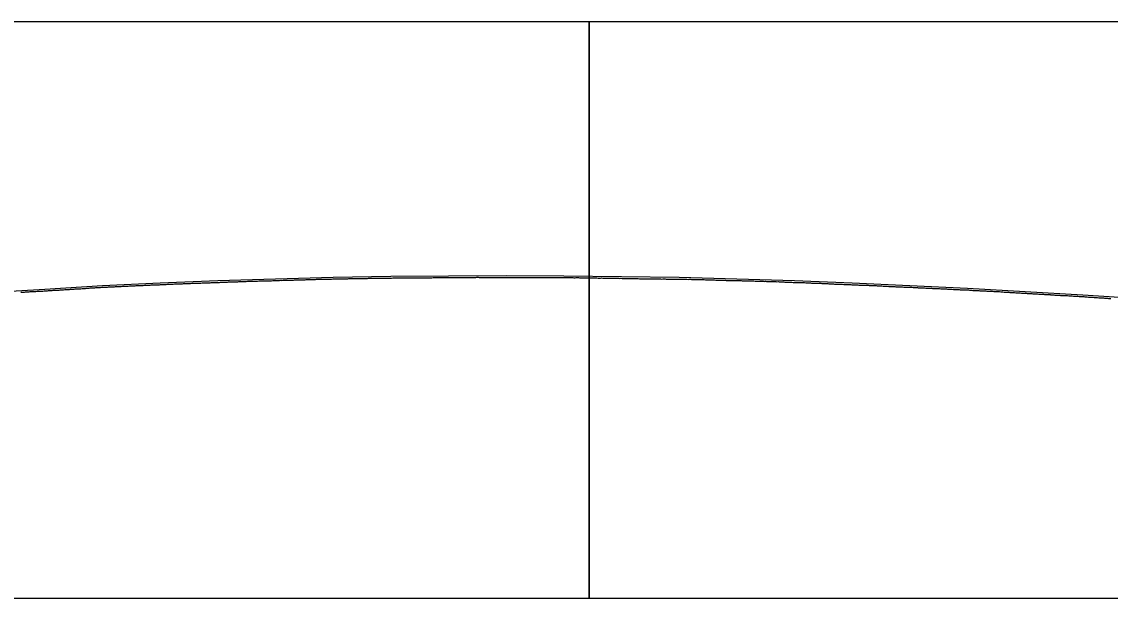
# Model space of a CAD drawing. Extents: x 2898 to 49495, y -15038 to -13538.
# Drawn here: x 27983 to 28927, y -14538 to -14038 of the extents above; entities that cross this region are included whole.
import ezdxf

# ---------------------------------------------------------------- set-up
doc = ezdxf.new("R2010")
doc.units = 0
for name, color, linetype in [('RD_DDB_Profile_EX', 7, 'Continuous'), ('RD_DDB_Profile_PR', 7, 'Continuous'), ('RD_SHT_ShtClip', 7, 'Continuous')]:
    doc.layers.add(name, color=color, linetype=linetype)

msp = doc.modelspace()

# ---------------------------------------------------------------- linework, layer by layer
at = {"layer": 'RD_DDB_Profile_EX'}
for points in [[(28035.81, -14269.91), (28036.8, -14269.86), (28037.8, -14269.8), (28038.81, -14269.75), (28039.8, -14269.62), (28040.8, -14269.56), (28041.81, -14269.51), (28042.81, -14269.37), (28043.8, -14269.32), (28044.8, -14269.27), (28045.81, -14269.18), (28046.8, -14269.13), (28047.8, -14269.03), (28048.81, -14268.98), (28049.8, -14268.92), (28050.8, -14268.87), (28051.8, -14268.82), (28052.81, -14268.73), (28053.8, -14268.68), (28054.8, -14268.67), (28055.81, -14268.63), (28056.8, -14268.62), (28057.8, -14268.57), (28058.81, -14268.47), (28059.8, -14268.47), (28060.8, -14268.37), (28061.8, -14268.32), (28062.8, -14268.28), (28063.8, -14268.27), (28064.81, -14268.22), (28065.81, -14268.17), (28066.8, -14268.12), (28067.8, -14268.07), (28068.8, -14267.97), (28069.8, -14267.97), (28070.8, -14267.91), (28071.81, -14267.82), (28072.8, -14267.77), (28073.8, -14267.72), (28074.8, -14267.72), (28075.8, -14267.67), (28076.8, -14267.62), (28077.8, -14267.62), (28078.81, -14267.56), (28079.8, -14267.47), (28080.8, -14267.42), (28081.81, -14267.41), (28082.8, -14267.31), (28083.8, -14267.31), (28084.8, -14267.27), (28085.8, -14267.22), (28086.8, -14267.17), (28087.8, -14267.12), (28088.81, -14267.11), (28089.8, -14267.06), (28090.8, -14267.01), (28091.8, -14266.96), (28092.8, -14266.96), (28093.8, -14266.9), (28094.8, -14266.81), (28095.8, -14266.76), (28096.8, -14266.71), (28097.8, -14266.66), (28098.8, -14266.66), (28099.8, -14266.66), (28100.8, -14266.61), (28101.8, -14266.56), (28102.8, -14266.51), (28103.8, -14266.46), (28104.8, -14266.46), (28105.8, -14266.36), (28106.8, -14266.27), (28107.8, -14266.27), (28108.8, -14266.22), (28109.81, -14266.17), (28110.8, -14266.17), (28111.8, -14266.12), (28112.8, -14266.07), (28113.8, -14266.02), (28114.8, -14265.93), (28115.8, -14265.88), (28116.8, -14265.88), (28117.8, -14265.83), (28118.8, -14265.78), (28119.8, -14265.74), (28120.81, -14265.69), (28121.8, -14265.64), (28122.8, -14265.64), (28123.8, -14265.59), (28124.8, -14265.54), (28125.81, -14265.49), (28126.81, -14265.45), (28127.8, -14265.41), (28128.8, -14265.36), (28129.8, -14265.36), (28130.8, -14265.31), (28131.8, -14265.26), (28132.8, -14265.25), (28133.8, -14265.16), (28134.8, -14265.16), (28135.8, -14265.16)], [(28135.8, -14265.16), (28136.8, -14265.11), (28137.81, -14265.06), (28138.8, -14265.05), (28139.8, -14264.96), (28140.8, -14264.96), (28141.8, -14264.92), (28142.81, -14264.88), (28143.8, -14264.87), (28144.8, -14264.78), (28145.8, -14264.77), (28146.8, -14264.76), (28147.8, -14264.71), (28148.8, -14264.67), (28149.8, -14264.67), (28150.8, -14264.62), (28151.8, -14264.57), (28152.8, -14264.52), (28153.8, -14264.47), (28154.81, -14264.47), (28155.8, -14264.42), (28156.8, -14264.42), (28157.8, -14264.38), (28158.8, -14264.33), (28159.8, -14264.28), (28160.81, -14264.28), (28161.8, -14264.23), (28162.8, -14264.18), (28163.8, -14264.14), (28164.8, -14264.09), (28165.81, -14264.04), (28166.8, -14264.03), (28167.8, -14263.99), (28168.8, -14263.99), (28169.8, -14263.94), (28170.81, -14263.93), (28171.81, -14263.88), (28172.8, -14263.79), (28173.8, -14263.79), (28174.8, -14263.75), (28175.8, -14263.74), (28177.07, -14263.73), (28178.07, -14263.68), (28179.08, -14263.59), (28179.96, -14263.59), (28181.08, -14263.58), (28181.96, -14263.54), (28183.08, -14263.49), (28183.96, -14263.49), (28185.08, -14263.44), (28186.08, -14263.38), (28187.08, -14263.34), (28187.96, -14263.34), (28189.08, -14263.29), (28190.08, -14263.23), (28191.08, -14263.24), (28192.08, -14263.23), (28193.08, -14263.18), (28194.09, -14263.18), (28194.96, -14263.14), (28196.08, -14263.08), (28197.08, -14263.07), (28197.96, -14263.08), (28199.08, -14263.03), (28199.96, -14263.03), (28201.09, -14263.02), (28201.96, -14263.02), (28203.08, -14262.97), (28203.96, -14262.92), (28205.09, -14262.87), (28205.96, -14262.83), (28206.96, -14262.78), (28208.08, -14262.73), (28209.08, -14262.74), (28210.08, -14262.68), (28211.09, -14262.68), (28212.09, -14262.64), (28212.96, -14262.6), (28214.08, -14262.56), (28215.09, -14262.52), (28216.09, -14262.51), (28217.09, -14262.49), (28217.96, -14262.49), (28219.09, -14262.46), (28219.96, -14262.42), (28221.09, -14262.36), (28221.96, -14262.4), (28223.09, -14262.38), (28223.96, -14262.29), (28224.96, -14262.26), (28225.96, -14262.26), (28226.96, -14262.22), (28227.96, -14262.21), (28229.09, -14262.16), (28230.09, -14262.11), (28230.96, -14262.07), (28232.09, -14262.02), (28233.09, -14262.02), (28233.96, -14262.02), (28234.96, -14261.97), (28236.09, -14261.92)], [(28236.09, -14261.92), (28236.96, -14261.92), (28238.09, -14261.91), (28239.09, -14261.82), (28239.96, -14261.82), (28241.09, -14261.86), (28242.09, -14261.8), (28242.96, -14261.76), (28244.09, -14261.71), (28245.09, -14261.72), (28245.96, -14261.72), (28247.09, -14261.73), (28248.09, -14261.63), (28249.08, -14261.67), (28250.09, -14261.66), (28251.09, -14261.62), (28252.09, -14261.62), (28253.09, -14261.56), (28254.09, -14261.52), (28255.09, -14261.46), (28255.96, -14261.46), (28257.09, -14261.48), (28258.09, -14261.43), (28258.96, -14261.43), (28260.09, -14261.41), (28261.09, -14261.4), (28262.09, -14261.39), (28263.08, -14261.34), (28264.09, -14261.34), (28265.09, -14261.34), (28266.09, -14261.33), (28267.09, -14261.23), (28268.09, -14261.24), (28269.09, -14261.23), (28270.09, -14261.18), (28271.09, -14261.18), (28272.09, -14261.18), (28273.09, -14261.18), (28274.09, -14261.23), (28275.1, -14261.23), (28276.1, -14261.12), (28277.09, -14261.07), (28278.09, -14261.06), (28279.09, -14261.06), (28280.1, -14261.06), (28281.09, -14261.09), (28282.09, -14261.05), (28283.09, -14261), (28284.1, -14260.96), (28285.1, -14260.96), (28286.09, -14260.96), (28287.1, -14260.99), (28288.1, -14260.95), (28289.1, -14260.94), (28289.96, -14260.94), (28291.09, -14260.93), (28292.1, -14260.94), (28293.1, -14260.89), (28293.96, -14260.85), (28295.09, -14260.84), (28296.1, -14260.88), (28297.1, -14260.83), (28298.1, -14260.83), (28298.96, -14260.79), (28300.1, -14260.75), (28301.1, -14260.76), (28302.1, -14260.75), (28303.1, -14260.76), (28304.1, -14260.72), (28305.1, -14260.7), (28306.1, -14260.65), (28306.96, -14260.65), (28308.1, -14260.65), (28309.1, -14260.65), (28309.96, -14260.61), (28311.1, -14260.59), (28312.1, -14260.55), (28313.1, -14260.56), (28314.1, -14260.51), (28315.1, -14260.47), (28315.96, -14260.51), (28317.1, -14260.52), (28318.1, -14260.52), (28318.96, -14260.52), (28320.1, -14260.47), (28321.1, -14260.51), (28322.1, -14260.52), (28323.1, -14260.53), (28324.1, -14260.54), (28324.96, -14260.58), (28326.1, -14260.53), (28327.1, -14260.53), (28328.1, -14260.49), (28328.96, -14260.49), (28330.11, -14260.49), (28331.1, -14260.49), (28332.1, -14260.49), (28333.1, -14260.45), (28333.95, -14260.45), (28335.1, -14260.46), (28336.1, -14260.43)], [(28336.1, -14260.43), (28337.1, -14260.44), (28338.1, -14260.43), (28338.96, -14260.43), (28340.1, -14260.39), (28340.96, -14260.39), (28342.1, -14260.37), (28343.11, -14260.37), (28344.1, -14260.37), (28345.1, -14260.32), (28346.11, -14260.37), (28347.1, -14260.37), (28348.1, -14260.32), (28348.96, -14260.32), (28350.1, -14260.32), (28351.1, -14260.36), (28352.1, -14260.36), (28353.1, -14260.3), (28353.96, -14260.3), (28355.11, -14260.3), (28356.1, -14260.3), (28357.1, -14260.3), (28358.1, -14260.27), (28358.96, -14260.27), (28360.1, -14260.27), (28361.11, -14260.22), (28362.11, -14260.28), (28363.1, -14260.28), (28364.1, -14260.23), (28365.11, -14260.21), (28366.1, -14260.17), (28367.1, -14260.17), (28368.11, -14260.18), (28368.95, -14260.22), (28370.1, -14260.22), (28371.11, -14260.23), (28372.1, -14260.24), (28373.1, -14260.23), (28373.96, -14260.23), (28375.11, -14260.23), (28376.1, -14260.18), (28377.11, -14260.18), (28378.11, -14260.13), (28379.1, -14260.13), (28380.11, -14260.19), (28381.11, -14260.23), (28382.1, -14260.17), (28383.1, -14260.23), (28384.11, -14260.18), (28385.1, -14260.18), (28386.11, -14260.21), (28387.11, -14260.21), (28388.11, -14260.17), (28389.1, -14260.17), (28390.11, -14260.2), (28391.11, -14260.2), (28392.11, -14260.21), (28393.11, -14260.16), (28394.11, -14260.2), (28395.11, -14260.24), (28396.11, -14260.23), (28397.11, -14260.23), (28398.1, -14260.23), (28399.11, -14260.23), (28400.11, -14260.23), (28401.11, -14260.24), (28402.11, -14260.24), (28403.11, -14260.26), (28404.11, -14260.25), (28405.11, -14260.26), (28406.11, -14260.21), (28407.11, -14260.21), (28408.11, -14260.24), (28409.12, -14260.28), (28410.11, -14260.25), (28411.11, -14260.26), (28412.11, -14260.25), (28413.12, -14260.26), (28414.12, -14260.22), (28415.12, -14260.2), (28416.11, -14260.26), (28417.12, -14260.18), (28418.11, -14260.18), (28419.11, -14260.23), (28420.12, -14260.23), (28421.12, -14260.22), (28422.11, -14260.2), (28423.12, -14260.22), (28424.12, -14260.28), (28425.12, -14260.27), (28426.12, -14260.27), (28427.12, -14260.27), (28428.12, -14260.31), (28429.12, -14260.28), (28430.12, -14260.23), (28431.12, -14260.23), (28432.12, -14260.31), (28432.96, -14260.31), (28434.12, -14260.33), (28435.12, -14260.32), (28436.12, -14260.3)], [(28436.12, -14260.3), (28437.12, -14260.29), (28438.13, -14260.3), (28439.12, -14260.25), (28440.12, -14260.24), (28440.96, -14260.24), (28442.13, -14260.25), (28443.12, -14260.25), (28444.12, -14260.29), (28445.13, -14260.33), (28445.95, -14260.29), (28447.13, -14260.33), (28447.96, -14260.33), (28449.12, -14260.33), (28450.12, -14260.32), (28450.96, -14260.32), (28452.12, -14260.34), (28453.12, -14260.29), (28454.13, -14260.33), (28454.96, -14260.33), (28456.12, -14260.39), (28456.96, -14260.39), (28457.96, -14260.37), (28459.12, -14260.42), (28460.12, -14260.42), (28461.13, -14260.42), (28461.95, -14260.47), (28463.13, -14260.46), (28464.13, -14260.42), (28464.96, -14260.42), (28466.12, -14260.41), (28467.13, -14260.45), (28467.96, -14260.45), (28468.96, -14260.49), (28470.13, -14260.53), (28471.13, -14260.5), (28472.12, -14260.51), (28473.12, -14260.51), (28474.13, -14260.55), (28475.12, -14260.59), (28476.13, -14260.59), (28477.13, -14260.59), (28478.13, -14260.64), (28478.95, -14260.68), (28480.13, -14260.67), (28481.13, -14260.67), (28481.95, -14260.71), (28483.13, -14260.72), (28484.13, -14260.76), (28485.12, -14260.75), (28485.96, -14260.71), (28487.12, -14260.72), (28488.12, -14260.76), (28488.96, -14260.8), (28490.13, -14260.81), (28491.13, -14260.85), (28491.96, -14260.85), (28492.95, -14260.85), (28494.13, -14260.87), (28495.13, -14260.92), (28495.95, -14260.92), (28497.13, -14260.99), (28498.13, -14260.98), (28498.96, -14260.94), (28499.96, -14260.91), (28501.12, -14260.96), (28501.96, -14261), (28502.96, -14260.96), (28504.12, -14261.03), (28505.13, -14261.07), (28506.13, -14261.07), (28506.95, -14261.02), (28508.13, -14261.08), (28508.96, -14261.12), (28509.96, -14261.16), (28511.13, -14261.17), (28511.96, -14261.22), (28513.12, -14261.16), (28513.96, -14261.16), (28514.96, -14261.22), (28516.12, -14261.23), (28516.96, -14261.27), (28517.96, -14261.27), (28519.13, -14261.31), (28520.13, -14261.3), (28520.95, -14261.34), (28522.13, -14261.38), (28523.13, -14261.34), (28524.12, -14261.39), (28525.13, -14261.39), (28526.13, -14261.39), (28527.13, -14261.43), (28527.96, -14261.43), (28529.12, -14261.44), (28530.13, -14261.42), (28531.13, -14261.47), (28532.13, -14261.44), (28533.12, -14261.44), (28534.13, -14261.46), (28535.13, -14261.51), (28536.13, -14261.52)], [(28536.13, -14261.52), (28537.13, -14261.5), (28538.13, -14261.58), (28539.13, -14261.55), (28540.13, -14261.55), (28541.13, -14261.55), (28542.13, -14261.59), (28543.13, -14261.6), (28544.13, -14261.6), (28545.13, -14261.6), (28546.13, -14261.6), (28547.13, -14261.6), (28548.13, -14261.64), (28549.13, -14261.69), (28550.13, -14261.69), (28551.13, -14261.69), (28552.13, -14261.65), (28553.13, -14261.65), (28554.13, -14261.69), (28554.96, -14261.78), (28556.13, -14261.73), (28557.13, -14261.74), (28558.14, -14261.79), (28559.14, -14261.8), (28560.13, -14261.84), (28561.14, -14261.88), (28562.14, -14261.83), (28563.14, -14261.86), (28564.14, -14261.91), (28565.14, -14261.89), (28566.14, -14261.89), (28567.14, -14261.94), (28568.14, -14261.99), (28569.14, -14261.99), (28570.13, -14262), (28571.14, -14262.05), (28572.14, -14262.04), (28573.14, -14262.05), (28574.14, -14262.13), (28575.14, -14262.13), (28576.15, -14262.19), (28577.14, -14262.19), (28578.18, -14262.19), (28579.14, -14262.27), (28579.95, -14262.27), (28581.14, -14262.32), (28582.15, -14262.37), (28582.96, -14262.37), (28584.14, -14262.4), (28585.14, -14262.45), (28585.95, -14262.45), (28587.14, -14262.51), (28588.15, -14262.53), (28589.15, -14262.58), (28590.15, -14262.63), (28591.14, -14262.68), (28592.14, -14262.73), (28593.15, -14262.72), (28594.14, -14262.76), (28595.15, -14262.8), (28595.96, -14262.8), (28597.15, -14262.81), (28598.14, -14262.84), (28598.45, -14262.84), (28598.95, -14262.84), (28600.15, -14262.86), (28601.15, -14262.89), (28601.96, -14262.89), (28603.15, -14262.9), (28604.15, -14262.91), (28605.21, -14262.96), (28606.14, -14262.95), (28607.14, -14262.99), (28608.15, -14263.04), (28609.15, -14263.03), (28610.15, -14263.08), (28610.96, -14263.13), (28612.14, -14263.18), (28613.14, -14263.17), (28614.14, -14263.21), (28615.14, -14263.22), (28616.14, -14263.23), (28617.14, -14263.27), (28618.14, -14263.31), (28619.14, -14263.34), (28620.14, -14263.38), (28621.14, -14263.42), (28622.14, -14263.42), (28623.14, -14263.42), (28624.14, -14263.46), (28625.15, -14263.5), (28625.47, -14263.52), (28626.15, -14263.57), (28627.15, -14263.61), (28628.14, -14263.58), (28629.15, -14263.66), (28630.14, -14263.67), (28631.15, -14263.68), (28632.23, -14263.72), (28633.14, -14263.69), (28634.14, -14263.72)], [(28634.14, -14263.72), (28635.14, -14263.77), (28636.14, -14263.79), (28637.14, -14263.86), (28638.14, -14263.9), (28639.14, -14263.88), (28640.14, -14263.95), (28641.14, -14264.04), (28642.14, -14264.04), (28643.14, -14264.1), (28644.14, -14264.18), (28645.14, -14264.21), (28646.14, -14264.25), (28647.14, -14264.37), (28648.14, -14264.36), (28649.14, -14264.33), (28650.14, -14264.38), (28651.14, -14264.42), (28652.15, -14264.5), (28652.49, -14264.51), (28653.14, -14264.54), (28654.14, -14264.54), (28655.14, -14264.58), (28656.14, -14264.66), (28657.14, -14264.67), (28658.14, -14264.72), (28659.25, -14264.75), (28660.14, -14264.74), (28661.14, -14264.69), (28662.14, -14264.74), (28663.14, -14264.83), (28664.14, -14264.89), (28665.14, -14264.94), (28666.14, -14264.98), (28667.14, -14264.97), (28668.14, -14265.05), (28669.14, -14265.05), (28670.14, -14265.1), (28671.14, -14265.14), (28672.13, -14265.19), (28673.14, -14265.22), (28674.14, -14265.29), (28675.13, -14265.33), (28676.14, -14265.29), (28677.14, -14265.44), (28678.14, -14265.5), (28679.14, -14265.51), (28679.51, -14265.53), (28680.13, -14265.54), (28681.13, -14265.54), (28682.14, -14265.58), (28683.13, -14265.63), (28684.13, -14265.71), (28685.13, -14265.8), (28686.27, -14265.81), (28687.13, -14265.85), (28688.13, -14265.92), (28689.13, -14265.98), (28690.14, -14265.98), (28691.13, -14265.98), (28692.13, -14266.04), (28693.13, -14266.05), (28694.14, -14266.1), (28695.13, -14266.19), (28696.13, -14266.25), (28697.13, -14266.3), (28698.14, -14266.34), (28699.14, -14266.42), (28700.13, -14266.41), (28701.14, -14266.44), (28702.14, -14266.47), (28703.14, -14266.53), (28704.13, -14266.57), (28705.14, -14266.57), (28706.14, -14266.66), (28706.54, -14266.67), (28707.14, -14266.72), (28708.14, -14266.74), (28709.13, -14266.79), (28710.14, -14266.83), (28711.14, -14266.86), (28712.14, -14266.86), (28713.29, -14266.88), (28714.13, -14266.94), (28715.14, -14267.02), (28716.14, -14267.06), (28717.13, -14267.06), (28718.13, -14267.14), (28719.14, -14267.2), (28720.14, -14267.21), (28721.14, -14267.22), (28722.13, -14267.31), (28723.13, -14267.35), (28724.14, -14267.33), (28725.14, -14267.42), (28726.13, -14267.47), (28727.14, -14267.51), (28728.14, -14267.59), (28729.14, -14267.64), (28730.14, -14267.7), (28731.13, -14267.74)], [(27982.81, -14273.12), (27983.81, -14272.98), (27984.81, -14272.93), (27985.8, -14272.92), (27986.81, -14272.83), (27987.81, -14272.83), (27988.81, -14272.73), (27989.81, -14272.63), (27990.8, -14272.49), (27991.81, -14272.49), (27992.81, -14272.49), (27993.81, -14272.39), (27994.8, -14272.38), (27995.8, -14272.29), (27996.81, -14272.24), (27997.81, -14272.19), (27998.8, -14272.1), (27999.81, -14272.04), (28000.81, -14272.04), (28001.81, -14271.99), (28002.8, -14271.94), (28003.81, -14271.85), (28004.81, -14271.8), (28005.81, -14271.74), (28006.8, -14271.69), (28007.8, -14271.64), (28008.81, -14271.59), (28009.81, -14271.5), (28010.8, -14271.4), (28011.8, -14271.39), (28012.8, -14271.29), (28013.81, -14271.24), (28014.8, -14271.24), (28015.8, -14271.19), (28016.8, -14271.09), (28017.81, -14270.95), (28018.81, -14270.9), (28019.8, -14270.85), (28020.81, -14270.8), (28021.81, -14270.75), (28022.81, -14270.7), (28023.8, -14270.6), (28024.81, -14270.56), (28025.81, -14270.5), (28026.8, -14270.44), (28027.8, -14270.35), (28028.8, -14270.3), (28029.81, -14270.25), (28030.8, -14270.2), (28031.81, -14270.15), (28032.81, -14270.11), (28033.8, -14270.05), (28034.8, -14270), (28035.81, -14269.91)], [(28731.13, -14267.74), (28732.14, -14267.8), (28733.14, -14267.9), (28733.56, -14267.9), (28734.14, -14267.9), (28735.13, -14267.94), (28736.13, -14267.99), (28737.14, -14268.04), (28738.14, -14268.11), (28739.13, -14268.11), (28740.31, -14268.18), (28741.14, -14268.28), (28742.13, -14268.32), (28743.13, -14268.33), (28744.13, -14268.33), (28745.13, -14268.37), (28746.13, -14268.44), (28747.13, -14268.49), (28748.13, -14268.52), (28749.14, -14268.58), (28750.13, -14268.64), (28751.13, -14268.64), (28752.13, -14268.65), (28753.12, -14268.75), (28754.13, -14268.75), (28755.13, -14268.76), (28756.13, -14268.81), (28757.12, -14268.9), (28758.12, -14268.94), (28759.13, -14268.99), (28760.12, -14269.04), (28760.58, -14269.11), (28761.12, -14269.18), (28762.13, -14269.19), (28763.13, -14269.23), (28764.12, -14269.27), (28765.12, -14269.33), (28766.12, -14269.38), (28767.33, -14269.44), (28768.12, -14269.48), (28769.12, -14269.53), (28770.12, -14269.54), (28771.12, -14269.59), (28772.12, -14269.64), (28773.12, -14269.69), (28774.12, -14269.69), (28775.11, -14269.79), (28776.12, -14269.8), (28777.12, -14269.85), (28778.11, -14269.91), (28779.11, -14269.96), (28780.11, -14270.01), (28781.11, -14270.05), (28782.11, -14270.07), (28783.11, -14270.11), (28784.11, -14270.2), (28785.12, -14270.24), (28786.11, -14270.3), (28787.12, -14270.34), (28787.6, -14270.36), (28788.11, -14270.38), (28789.12, -14270.44), (28790.11, -14270.53), (28791.12, -14270.63), (28792.11, -14270.63), (28793.12, -14270.68), (28794.36, -14270.73), (28795.12, -14270.73), (28796.11, -14270.81), (28797.12, -14270.87), (28798.11, -14270.91), (28799.12, -14270.96), (28800.11, -14270.98), (28801.12, -14271.06), (28802.11, -14271.1), (28803.12, -14271.07), (28804.11, -14271.11), (28805.12, -14271.21), (28806.11, -14271.35), (28807.12, -14271.4), (28808.11, -14271.41), (28809.12, -14271.46), (28810.11, -14271.51), (28811.12, -14271.56), (28812.11, -14271.56), (28813.12, -14271.61), (28814.11, -14271.72), (28814.62, -14271.74), (28815.12, -14271.78), (28816.11, -14271.83), (28817.12, -14271.92), (28818.11, -14271.92), (28819.12, -14271.97), (28820.11, -14272.04), (28821.38, -14272.05), (28822.11, -14272.04), (28823.12, -14272.1), (28824.11, -14272.19), (28825.12, -14272.24), (28826.11, -14272.3), (28827.12, -14272.35)], [(28827.12, -14272.35), (28828.13, -14272.4), (28829.12, -14272.45), (28830.11, -14272.49), (28831.11, -14272.54), (28832.11, -14272.63), (28833.11, -14272.69), (28834.11, -14272.83), (28835.11, -14272.89), (28836.11, -14272.95), (28837.11, -14272.99), (28838.11, -14273.04), (28839.11, -14273.13), (28840.11, -14273.15), (28841.12, -14273.2), (28841.64, -14273.23), (28842.11, -14273.25), (28843.12, -14273.35), (28844.11, -14273.4), (28845.11, -14273.45), (28846.12, -14273.54), (28847.11, -14273.54), (28848.4, -14273.65), (28849.11, -14273.7), (28850.11, -14273.75), (28851.11, -14273.75), (28852.11, -14273.84), (28853.11, -14273.91), (28854.12, -14274), (28855.15, -14274.09), (28856.12, -14274.13), (28857.11, -14274.17), (28858.11, -14274.26), (28859.11, -14274.29), (28860.11, -14274.3), (28861.11, -14274.39), (28862.12, -14274.4), (28863.12, -14274.49), (28864.12, -14274.54), (28865.11, -14274.6), (28866.11, -14274.74), (28867.11, -14274.79), (28868.11, -14274.8), (28869.11, -14274.85), (28870.12, -14274.9), (28871.12, -14274.99), (28872.11, -14275.01), (28873.11, -14275.06), (28874.11, -14275.11), (28875.11, -14275.15), (28875.42, -14275.18), (28876.11, -14275.25), (28877.11, -14275.34), (28878.12, -14275.36), (28879.12, -14275.46), (28880.11, -14275.5), (28881.12, -14275.51), (28882.17, -14275.57), (28883.11, -14275.66), (28884.11, -14275.75), (28885.11, -14275.79), (28886.12, -14275.84), (28887.12, -14275.89), (28888.11, -14275.94), (28889.11, -14275.97), (28890.11, -14276.03), (28891.11, -14276.12), (28892.11, -14276.21), (28893.11, -14276.26), (28894.12, -14276.31), (28895.12, -14276.36), (28896.11, -14276.41), (28897.11, -14276.46), (28898.11, -14276.56), (28899.11, -14276.61), (28900.11, -14276.7), (28901.12, -14276.76), (28902.12, -14276.82), (28902.44, -14276.82), (28903.11, -14276.82), (28904.11, -14276.87), (28905.11, -14277.01), (28906.11, -14277.06), (28907.11, -14277.11), (28908.11, -14277.2), (28909.2, -14277.25), (28910.11, -14277.29), (28911.11, -14277.39), (28912.11, -14277.46), (28913.11, -14277.54), (28914.11, -14277.63), (28915.11, -14277.63), (28916.11, -14277.74), (28917.11, -14277.79), (28918.11, -14277.85), (28919.11, -14277.94), (28920.11, -14277.94), (28921.11, -14278.05), (28922.1, -14278.15), (28923.18, -14278.15), (28924.18, -14278.24)], [(28924.18, -14278.24), (28925, -14278.28), (28925.55, -14278.35), (28926.55, -14278.36), (28927.55, -14278.44)]]:
    msp.add_lwpolyline(points, dxfattribs=at)
at = {"layer": 'RD_DDB_Profile_PR'}
msp.add_lwpolyline([(27953.38, -14273.42), (28003.38, -14270.29), (28053.38, -14267.1), (28103.38, -14264.88), (28153.38, -14262.89), (28203.38, -14261.35), (28253.38, -14259.95), (28303.38, -14259.15), (28353.38, -14258.7), (28403.38, -14258.66), (28453.38, -14258.7), (28503.38, -14259.38), (28553.38, -14260.06), (28603.38, -14261.31), (28653.38, -14262.94), (28703.38, -14264.94), (28753.38, -14267.15), (28803.38, -14269.48), (28853.38, -14272.33), (28903.38, -14275.24), (28953.38, -14278.42)], dxfattribs=at)
at = {"layer": 'RD_SHT_ShtClip'}
for points in [[(26975.38, -14038.47), (26975.38, -14538.47), (28475.38, -14538.47), (28475.38, -14538.47), (28475.38, -14038.47), (28475.38, -14038.47)], [(28475.38, -14038.47), (28475.38, -14538.47), (29975.38, -14538.47), (29975.38, -14538.47), (29975.38, -14038.47), (29975.38, -14038.47)]]:
    msp.add_lwpolyline(points, close=True, dxfattribs=at)

doc.saveas('drawing.dxf')
